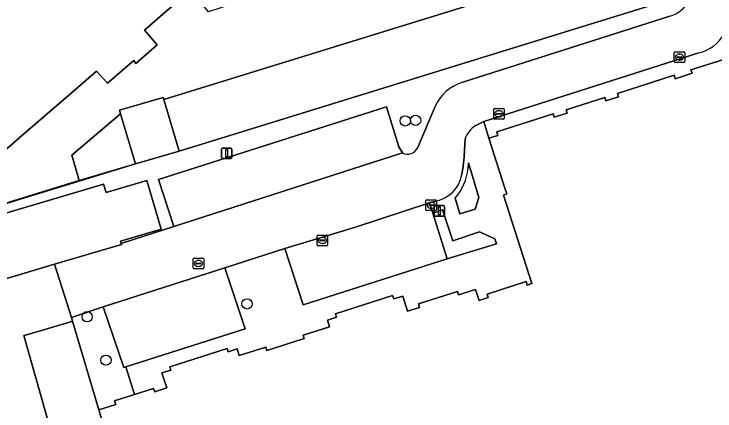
# Model space of a CAD drawing. Extents: x 159716 to 160783, y 383290 to 384031.
# Drawn here: x 159916.3 to 159983, y 383620.7 to 383658.4 of the extents above; entities that cross this region are included whole.
import ezdxf

# ---------------------------------------------------------------- set-up
doc = ezdxf.new("R2010")
doc.units = 0
for name, color, linetype in [('IMGEO_Boom', 7, 'Continuous'), ('IMGEO_Groenvoorziening', 7, 'Continuous'), ('IMGEO_Hek', 7, 'Continuous'), ('IMGEO_Kolk', 7, 'Continuous'), ('IMGEO_Lichtmast', 7, 'Continuous'), ('IMGEO_Pand', 7, 'Continuous'), ('IMGEO_Parkeervlak_open', 7, 'Continuous'), ('IMGEO_Rijbaan_lokaal_open', 7, 'Continuous'), ('IMGEO_Rioolput', 7, 'Continuous'), ('IMGEO_Voetpad_open', 7, 'Continuous')]:
    doc.layers.add(name, color=color, linetype=linetype)

msp = doc.modelspace()

# ---------------------------------------------------------------- linework, layer by layer
at = {"layer": 'IMGEO_Boom'}
for centre in [(159953.543, 383648.276), (159954.524, 383648.327), (159938.499, 383630.871), (159923.301, 383629.654), (159925.088, 383625.522)]:
    msp.add_circle(centre, 0.489, dxfattribs=at)
at = {"layer": 'IMGEO_Groenvoorziening'}
for points in [[(159984.513, 383668.305), (159979.602, 383660.119), (159979.124, 383659.971), (159932.033, 383645.41), (159927.901, 383644.185), (159922.543, 383642.597), (159904.273, 383636.97), (159900.553, 383635.781), (159897.181, 383634.886), (159894.592, 383634.158), (159892.998, 383633.71), (159893.313, 383632.369), (159893.909, 383632.552), (159910.734, 383637.727), (159910.636, 383638.057), (159924.854, 383642.272), (159925.092, 383641.47), (159928.97, 383642.619)], [(159959.008, 383651.945), (159978.709, 383658.223)], [(159928.97, 383642.619), (159930.342, 383637.992), (159926.464, 383636.842), (159926.534, 383636.604), (159931.542, 383638.219), (159930.098, 383642.69), (159951.762, 383649.6), (159952.92, 383645.804), (159953.28, 383645.229)], [(159954.708, 383645.689), (159956.346, 383649.567)], [(159958.3, 383640.925), (159958.741, 383639.442), (159960.175, 383639.869), (159960.546, 383640.985), (159959.563, 383644.29), (159959.523, 383643.769)]]:
    msp.add_lwpolyline(points, dxfattribs=at)
for points in [[(159956.156, 383639.515), (159957.511, 383635.142), (159962.209, 383636.598), (159962.071, 383637.043), (159960.586, 383637.71), (159958.079, 383636.868), (159957.093, 383639.805)], [(159924.83, 383630.583), (159921.797, 383629.593), (159921.913, 383629.231), (159921.915, 383629.225), (159924.395, 383620.801), (159926.014, 383621.319), (159925.909, 383621.642), (159927.814, 383622.253), (159926.971, 383624.89), (159926.792, 383624.833)]]:
    msp.add_lwpolyline(points, close=True, dxfattribs=at)
for centre, radius, start, end in [((159977.727, 383661.263), 3.195, 287.89708, 330.25211), ((159960.19, 383647.943), 4.173, 106.4571, 157.09258), ((159953.764, 383646.173), 1.061, 242.8583, 332.8522), ((159954.241, 383644.356), 5.315, 319.79838, 353.66349)]:
    msp.add_arc(centre, radius, start, end, dxfattribs=at)
at = {"layer": 'IMGEO_Hek'}
msp.add_lwpolyline([(159903.808, 383638.662), (159904.273, 383636.97), (159927.901, 383644.185)], dxfattribs=at)
at = {"layer": 'IMGEO_Kolk'}
for p, q in [((159979.108, 383653.912), (159979.108, 383654.764)), ((159979.183, 383654.838), (159980.035, 383654.838)), ((159979.41, 383654.381), (159979.808, 383654.381)), ((159979.596, 383654.618), (159979.621, 383654.618)), ((159980.109, 383654.764), (159980.109, 383653.912)), ((159980.035, 383653.838), (159979.183, 383653.838)), ((159979.367, 383654.332), (159979.367, 383654.344)), ((159979.805, 383654.295), (159979.407, 383654.295)), ((159979.619, 383654.058), (159979.594, 383654.058)), ((159979.851, 383654.344), (159979.851, 383654.332)), ((159961.951, 383648.52), (159961.951, 383649.372)), ((159962.026, 383649.446), (159962.878, 383649.446)), ((159962.439, 383649.226), (159962.464, 383649.226)), ((159962.952, 383649.372), (159962.952, 383648.52)), ((159962.878, 383648.446), (159962.026, 383648.446)), ((159962.21, 383648.94), (159962.21, 383648.952)), ((159962.648, 383648.903), (159962.25, 383648.903)), ((159962.253, 383648.989), (159962.651, 383648.989)), ((159962.462, 383648.666), (159962.437, 383648.666)), ((159962.694, 383648.952), (159962.694, 383648.94)), ((159955.511, 383639.831), (159955.511, 383640.683)), ((159955.586, 383640.757), (159956.438, 383640.757)), ((159955.999, 383640.537), (159956.024, 383640.537)), ((159956.512, 383640.683), (159956.512, 383639.831)), ((159956.438, 383639.757), (159955.586, 383639.757)), ((159955.77, 383640.251), (159955.77, 383640.263)), ((159956.208, 383640.214), (159955.81, 383640.214)), ((159955.813, 383640.3), (159956.211, 383640.3)), ((159956.022, 383639.977), (159955.997, 383639.977)), ((159956.254, 383640.263), (159956.254, 383640.251)), ((159945.158, 383636.479), (159945.158, 383637.331)), ((159945.233, 383637.405), (159946.085, 383637.405)), ((159945.646, 383637.185), (159945.671, 383637.185)), ((159946.159, 383637.331), (159946.159, 383636.479)), ((159946.085, 383636.405), (159945.233, 383636.405)), ((159945.417, 383636.899), (159945.417, 383636.911)), ((159945.855, 383636.862), (159945.457, 383636.862)), ((159945.46, 383636.948), (159945.858, 383636.948)), ((159945.669, 383636.625), (159945.644, 383636.625)), ((159945.901, 383636.911), (159945.901, 383636.899))]:
    msp.add_line(p, q, dxfattribs=at)
for points in [[(159979.108, 383653.912), (159979.108, 383654.764)], [(159979.183, 383654.838), (159980.035, 383654.838)], [(159980.109, 383654.764), (159980.109, 383653.912)], [(159980.035, 383653.838), (159979.183, 383653.838)], [(159961.951, 383648.52), (159961.951, 383649.372)], [(159962.026, 383649.446), (159962.878, 383649.446)], [(159962.952, 383649.372), (159962.952, 383648.52)], [(159962.878, 383648.446), (159962.026, 383648.446)], [(159955.511, 383639.831), (159955.511, 383640.683)], [(159955.586, 383640.757), (159956.438, 383640.757)], [(159956.512, 383640.683), (159956.512, 383639.831)], [(159956.438, 383639.757), (159955.586, 383639.757)], [(159945.158, 383636.479), (159945.158, 383637.331)], [(159945.233, 383637.405), (159946.085, 383637.405)], [(159946.159, 383637.331), (159946.159, 383636.479)], [(159946.085, 383636.405), (159945.233, 383636.405)]]:
    msp.add_lwpolyline(points, dxfattribs=at)
for centre, radius, start, end in [((159979.185, 383654.762), 0.0765, 91.55205, 178.44795), ((159979.185, 383654.762), 0.0765, 91.55205, 178.44795), ((159979.407, 383654.341), 0.0403, 85.87752, 175.75265), ((159979.812, 383654.343), 0.0386, 1.73085, 96.63898), ((159980.033, 383654.762), 0.0765, 1.55205, 88.44795), ((159980.033, 383654.762), 0.0765, 1.55205, 88.44795), ((159979.185, 383653.914), 0.0765, 181.55205, 268.44795), ((159979.185, 383653.914), 0.0765, 181.55205, 268.44795), ((159979.404, 383654.331), 0.0366, 178.93798, 274.71019), ((159979.808, 383654.338), 0.043, 264.86636, 352.45326), ((159980.033, 383653.914), 0.0765, 271.55205, 358.44795), ((159980.033, 383653.914), 0.0765, 271.55205, 358.44795), ((159962.028, 383649.37), 0.0765, 91.55205, 178.44795), ((159962.028, 383649.37), 0.0765, 91.55205, 178.44795), ((159962.876, 383649.37), 0.0765, 1.55205, 88.44795), ((159962.876, 383649.37), 0.0765, 1.55205, 88.44795), ((159962.028, 383648.522), 0.0765, 181.55205, 268.44795), ((159962.028, 383648.522), 0.0765, 181.55205, 268.44795), ((159962.25, 383648.949), 0.0403, 85.87752, 175.75265), ((159962.247, 383648.939), 0.0366, 178.93798, 274.71019), ((159962.651, 383648.946), 0.043, 264.86636, 352.45326), ((159962.655, 383648.951), 0.0386, 1.73085, 96.63898), ((159962.876, 383648.522), 0.0765, 271.55205, 358.44795), ((159962.876, 383648.522), 0.0765, 271.55205, 358.44795), ((159955.588, 383640.681), 0.0765, 91.55205, 178.44795), ((159955.588, 383640.681), 0.0765, 91.55205, 178.44795), ((159956.436, 383640.681), 0.0765, 1.55205, 88.44795), ((159956.436, 383640.681), 0.0765, 1.55205, 88.44795), ((159955.588, 383639.833), 0.0765, 181.55205, 268.44795), ((159955.588, 383639.833), 0.0765, 181.55205, 268.44795), ((159955.81, 383640.26), 0.0403, 85.87752, 175.75265), ((159955.807, 383640.25), 0.0366, 178.93798, 274.71019), ((159956.211, 383640.257), 0.043, 264.86636, 352.45326), ((159956.215, 383640.262), 0.0386, 1.73085, 96.63898), ((159956.436, 383639.833), 0.0765, 271.55205, 358.44795), ((159956.436, 383639.833), 0.0765, 271.55205, 358.44795), ((159945.235, 383637.329), 0.0765, 91.55205, 178.44795), ((159945.235, 383637.329), 0.0765, 91.55205, 178.44795), ((159946.083, 383637.329), 0.0765, 1.55205, 88.44795), ((159946.083, 383637.329), 0.0765, 1.55205, 88.44795), ((159945.235, 383636.481), 0.0765, 181.55205, 268.44795), ((159945.235, 383636.481), 0.0765, 181.55205, 268.44795), ((159945.457, 383636.908), 0.0403, 85.87752, 175.75265), ((159945.454, 383636.898), 0.0366, 178.93798, 274.71019), ((159945.858, 383636.905), 0.043, 264.86636, 352.45326), ((159945.862, 383636.91), 0.0386, 1.73085, 96.63898), ((159946.083, 383636.481), 0.0765, 271.55205, 358.44795), ((159946.083, 383636.481), 0.0765, 271.55205, 358.44795)]:
    msp.add_arc(centre, radius, start, end, dxfattribs=at)
for centre, major_axis, ratio, start_param, end_param in [((159979.595, 383654.338), (-0.387, 0.002), 0.722429, 4.712389, 7.853982), ((159979.62, 383654.338), (-0.39, 0.002), 0.717154, 1.570796, 4.712389), ((159962.438, 383648.946), (-0.387, 0.002), 0.722429, 4.712389, 7.853982), ((159962.463, 383648.946), (-0.39, 0.002), 0.717154, 1.570796, 4.712389), ((159955.998, 383640.257), (-0.387, 0.002), 0.722429, 4.712389, 7.853982), ((159956.023, 383640.257), (-0.39, 0.002), 0.717154, 1.570796, 4.712389), ((159945.645, 383636.905), (-0.387, 0.002), 0.722429, 4.712389, 7.853982), ((159945.67, 383636.905), (-0.39, 0.002), 0.717154, 1.570796, 4.712389)]:
    msp.add_ellipse(centre, major_axis=major_axis, ratio=ratio, start_param=start_param, end_param=end_param, dxfattribs=at)
at = {"layer": 'IMGEO_Lichtmast'}
for p, q in [((159936.074, 383644.793), (159936.074, 383645.593)), ((159936.074, 383645.593), (159936.074, 383644.793)), ((159936.174, 383645.693), (159936.964, 383645.693)), ((159936.964, 383645.693), (159936.174, 383645.693)), ((159937.064, 383645.593), (159937.064, 383644.793)), ((159937.064, 383644.793), (159937.064, 383645.593)), ((159936.964, 383644.693), (159936.174, 383644.693)), ((159936.174, 383644.693), (159936.964, 383644.693)), ((159956.285, 383639.327), (159956.285, 383640.127)), ((159956.285, 383640.127), (159956.285, 383639.327)), ((159956.385, 383640.227), (159957.175, 383640.227)), ((159957.175, 383640.227), (159956.385, 383640.227)), ((159957.275, 383640.127), (159957.275, 383639.327)), ((159957.275, 383639.327), (159957.275, 383640.127)), ((159957.175, 383639.227), (159956.385, 383639.227)), ((159956.385, 383639.227), (159957.175, 383639.227))]:
    msp.add_line(p, q, dxfattribs=at)
for points in [[(159936.494, 383645.568), (159936.644, 383645.568), (159936.644, 383644.818), (159936.494, 383644.818), (159936.494, 383645.568)], [(159956.705, 383640.102), (159956.855, 383640.102), (159956.855, 383639.352), (159956.705, 383639.352), (159956.705, 383640.102)]]:
    msp.add_lwpolyline(points, dxfattribs=at)
for centre, start, end in [((159936.174, 383645.593), 90, 180), ((159936.174, 383645.593), 90, 180), ((159936.964, 383645.593), 0, 90), ((159936.964, 383645.593), 360, 90), ((159936.174, 383644.793), 180, 270), ((159936.174, 383644.793), 180, 270), ((159936.964, 383644.793), 270, 0), ((159936.964, 383644.793), 270, 0), ((159956.385, 383640.127), 90, 180), ((159956.385, 383640.127), 90, 180), ((159957.175, 383640.127), 0, 90), ((159957.175, 383640.127), 360, 90), ((159956.385, 383639.327), 180, 270), ((159956.385, 383639.327), 180, 270), ((159957.175, 383639.327), 270, 0), ((159957.175, 383639.327), 270, 0)]:
    msp.add_arc(centre, 0.1, start, end, dxfattribs=at)
at = {"layer": 'IMGEO_Pand'}
for points in [[(159921.738, 383650.872), (159924.196, 383652.991), (159925.242, 383651.86), (159927.747, 383654.002), (159927.937, 383653.745), (159929.967, 383655.515), (159928.75, 383656.911), (159930.75, 383658.654), (159933.112, 383660.677), (159924.039, 383671.703), (159896.105, 383647.633), (159903.808, 383638.662), (159905.987, 383640.536), (159907.807, 383642.101), (159908.776, 383640.972), (159909.393, 383640.252), (159912.033, 383642.515), (159913.041, 383641.356), (159915.553, 383643.507), (159914.578, 383644.701), (159917.025, 383646.81)], [(159930.577, 383650.322), (159930.523, 383650.505), (159926.39, 383649.28), (159926.486, 383648.957), (159927.901, 383644.185), (159932.033, 383645.41)], [(159926.486, 383648.957), (159921.83, 383645.004), (159922.543, 383642.597), (159927.901, 383644.185)], [(159928.97, 383642.619), (159925.092, 383641.47), (159924.854, 383642.272), (159910.636, 383638.057), (159910.734, 383637.727), (159912.128, 383633.029), (159912.339, 383632.316), (159920.184, 383634.642), (159926.556, 383636.531), (159926.534, 383636.604), (159926.464, 383636.842), (159930.342, 383637.992)]]:
    msp.add_lwpolyline(points, close=True, dxfattribs=at)
msp.add_lwpolyline([(159984.414, 383654.315), (159980.699, 383653.124), (159980.803, 383652.801), (159979.192, 383652.287), (159979.09, 383652.611), (159973.725, 383650.893), (159973.829, 383650.57), (159972.619, 383650.183), (159972.516, 383650.507), (159968.831, 383649.337), (159968.935, 383649.008), (159967.709, 383648.619), (159967.605, 383648.949), (159962.241, 383647.224), (159962.346, 383646.901), (159961.49, 383646.626), (159963.021, 383641.867), (159963.196, 383641.324), (159962.873, 383641.22), (159965.58, 383632.805), (159965.133, 383632.662), (159965.029, 383632.987), (159961.316, 383631.796), (159961.421, 383631.473), (159960.564, 383631.199), (159960.229, 383632.247), (159958.611, 383631.729), (159958.507, 383632.053), (159954.795, 383630.863), (159954.9, 383630.54), (159953.757, 383630.174), (159953.297, 383631.612), (159952.441, 383631.338), (159952.337, 383631.662), (159946.9, 383629.919), (159947.005, 383629.596), (159946.149, 383629.322), (159946.348, 383628.704), (159943.834, 383627.898), (159943.939, 383627.575), (159940.379, 383626.434), (159940.275, 383626.758), (159937.761, 383625.952), (159937.557, 383626.591), (159936.701, 383626.316), (159936.597, 383626.641), (159931.16, 383624.899), (159931.265, 383624.576), (159930.409, 383624.302), (159930.867, 383622.874), (159929.725, 383622.508), (159929.621, 383622.832), (159927.814, 383622.253), (159925.909, 383621.642), (159926.014, 383621.319), (159924.395, 383620.801), (159924.731, 383619.753)], dxfattribs=at)
at = {"layer": 'IMGEO_Parkeervlak_open'}
for points in [[(159932.033, 383645.41), (159979.124, 383659.971), (159977.611, 383664.866), (159930.577, 383650.322)], [(159953.28, 383645.229), (159952.92, 383645.804), (159951.762, 383649.6), (159930.098, 383642.69), (159931.542, 383638.219)], [(159956.156, 383639.515), (159955.859, 383640.474), (159948.801, 383638.159), (159942.1, 383636.149), (159943.826, 383630.783), (159957.511, 383635.142)], [(159936.387, 383634.308), (159924.83, 383630.583), (159926.792, 383624.833), (159926.971, 383624.89), (159938.311, 383628.515)], [(159921.915, 383629.225), (159921.525, 383629.111), (159917.645, 383627.968), (159917.276, 383627.86), (159919.921, 383618.571), (159920.058, 383618.607), (159923.771, 383619.803), (159923.875, 383619.479), (159924.731, 383619.753), (159924.395, 383620.801)]]:
    msp.add_lwpolyline(points, close=True, dxfattribs=at)
at = {"layer": 'IMGEO_Rijbaan_lokaal_open'}
for points in [[(159974.595, 383676.679), (159975.75, 383674.621), (159975.65, 383674.566), (159976.76, 383672.617), (159972.128, 383669.993), (159972.196, 383669.805), (159968.311, 383668.717), (159941.932, 383660.938), (159936.11, 383659.063), (159934.836, 383658.653), (159934.397, 383659.175), (159933.112, 383660.677), (159930.75, 383658.654), (159928.75, 383656.911), (159929.967, 383655.515), (159927.937, 383653.745), (159927.747, 383654.002), (159925.242, 383651.86), (159924.196, 383652.991), (159921.738, 383650.872), (159917.025, 383646.81), (159914.578, 383644.701)], [(159904.273, 383636.97), (159922.543, 383642.597), (159921.83, 383645.004), (159926.486, 383648.957), (159926.39, 383649.28), (159930.523, 383650.505), (159930.577, 383650.322), (159977.611, 383664.866), (159979.124, 383659.971), (159979.602, 383660.119), (159984.513, 383668.305)], [(159978.709, 383658.223), (159959.008, 383651.945)], [(159960.196, 383647.8), (159961.017, 383648.204), (159981.449, 383654.748)], [(159956.346, 383649.567), (159954.708, 383645.689)], [(159958.926, 383643.164), (159959.044, 383643.982), (159959.139, 383644.818), (159959.182, 383645.498), (159959.249, 383646.56)], [(159953.28, 383645.229), (159931.542, 383638.219), (159926.534, 383636.604), (159926.556, 383636.531), (159920.184, 383634.642), (159921.797, 383629.593), (159924.83, 383630.583), (159936.387, 383634.308), (159942.1, 383636.149), (159948.801, 383638.159), (159955.859, 383640.474), (159956.318, 383640.615)], [(159919.921, 383618.571), (159917.276, 383627.86), (159917.645, 383627.968), (159921.525, 383629.111), (159921.915, 383629.225), (159921.913, 383629.231), (159921.797, 383629.593), (159920.184, 383634.642), (159912.339, 383632.316)]]:
    msp.add_lwpolyline(points, dxfattribs=at)
for centre, radius, start, end in [((159977.727, 383661.263), 3.195, 287.89708, 330.25211), ((159980.541, 383658.504), 3.865, 283.58553, 329.11987), ((159960.19, 383647.943), 4.173, 106.4571, 157.09258), ((159961.293, 383645.981), 2.124, 121.08627, 164.17508), ((159953.764, 383646.173), 1.061, 242.8583, 332.8522), ((159955.815, 383643.738), 3.163, 279.14783, 349.54121)]:
    msp.add_arc(centre, radius, start, end, dxfattribs=at)
at = {"layer": 'IMGEO_Rioolput'}
for p, q in [((159933.384, 383634.29), (159933.384, 383635.142)), ((159933.459, 383635.216), (159934.311, 383635.216)), ((159934.385, 383635.142), (159934.385, 383634.29)), ((159933.643, 383634.71), (159933.643, 383634.722)), ((159934.081, 383634.673), (159933.683, 383634.673)), ((159933.686, 383634.759), (159934.084, 383634.759)), ((159933.895, 383634.436), (159933.87, 383634.436)), ((159933.872, 383634.996), (159933.897, 383634.996)), ((159934.127, 383634.722), (159934.127, 383634.71)), ((159934.311, 383634.216), (159933.459, 383634.216))]:
    msp.add_line(p, q, dxfattribs=at)
for points in [[(159933.384, 383634.29), (159933.384, 383635.142)], [(159933.459, 383635.216), (159934.311, 383635.216)], [(159934.385, 383635.142), (159934.385, 383634.29)], [(159934.311, 383634.216), (159933.459, 383634.216)]]:
    msp.add_lwpolyline(points, dxfattribs=at)
for centre, radius, start, end in [((159933.461, 383635.14), 0.0765, 91.55205, 178.44795), ((159933.461, 383635.14), 0.0765, 91.55205, 178.44795), ((159934.309, 383635.14), 0.0765, 1.55205, 88.44795), ((159934.309, 383635.14), 0.0765, 1.55205, 88.44795), ((159933.683, 383634.719), 0.0403, 85.87752, 175.75265), ((159933.68, 383634.709), 0.0366, 178.93798, 274.71019), ((159934.084, 383634.716), 0.043, 264.86636, 352.45326), ((159934.088, 383634.721), 0.0386, 1.73085, 96.63898), ((159933.461, 383634.292), 0.0765, 181.55205, 268.44795), ((159933.461, 383634.292), 0.0765, 181.55205, 268.44795), ((159934.309, 383634.292), 0.0765, 271.55205, 358.44795), ((159934.309, 383634.292), 0.0765, 271.55205, 358.44795)]:
    msp.add_arc(centre, radius, start, end, dxfattribs=at)
for centre, major_axis, ratio, start_param, end_param in [((159933.871, 383634.716), (-0.387, 0.002), 0.722429, 4.712389, 7.853982), ((159933.896, 383634.716), (-0.39, 0.002), 0.717154, 1.570796, 4.712389)]:
    msp.add_ellipse(centre, major_axis=major_axis, ratio=ratio, start_param=start_param, end_param=end_param, dxfattribs=at)
at = {"layer": 'IMGEO_Voetpad_open'}
for points in [[(159981.449, 383654.748), (159961.017, 383648.204), (159961.49, 383646.626), (159962.346, 383646.901), (159962.241, 383647.224), (159967.605, 383648.949), (159967.709, 383648.619), (159968.935, 383649.008), (159968.831, 383649.337), (159972.516, 383650.507), (159972.619, 383650.183), (159973.829, 383650.57), (159973.725, 383650.893), (159979.09, 383652.611), (159979.192, 383652.287), (159980.803, 383652.801), (159980.699, 383653.124), (159984.414, 383654.315)], [(159952.337, 383631.662), (159952.441, 383631.338), (159953.297, 383631.612), (159953.757, 383630.174), (159954.9, 383630.54), (159954.795, 383630.863), (159958.507, 383632.053), (159958.611, 383631.729), (159960.229, 383632.247), (159960.564, 383631.199), (159961.421, 383631.473), (159961.316, 383631.796), (159965.029, 383632.987), (159965.133, 383632.662), (159965.58, 383632.805), (159962.873, 383641.22), (159963.196, 383641.324), (159963.021, 383641.867), (159961.49, 383646.626), (159961.017, 383648.204), (159960.196, 383647.8)], [(159959.249, 383646.56), (159959.182, 383645.498), (159959.139, 383644.818), (159959.044, 383643.982), (159958.926, 383643.164)], [(159959.523, 383643.769), (159959.563, 383644.29), (159960.546, 383640.985), (159960.175, 383639.869), (159958.741, 383639.442), (159958.3, 383640.925)], [(159956.318, 383640.615), (159955.859, 383640.474), (159956.156, 383639.515), (159957.093, 383639.805), (159958.079, 383636.868), (159960.586, 383637.71), (159962.071, 383637.043), (159962.209, 383636.598), (159957.511, 383635.142), (159943.826, 383630.783), (159942.1, 383636.149), (159936.387, 383634.308), (159938.311, 383628.515), (159926.971, 383624.89), (159927.814, 383622.253), (159929.621, 383622.832), (159929.725, 383622.508), (159930.867, 383622.874), (159930.409, 383624.302), (159931.265, 383624.576), (159931.16, 383624.899), (159936.597, 383626.641), (159936.701, 383626.316), (159937.557, 383626.591), (159937.761, 383625.952), (159940.275, 383626.758), (159940.379, 383626.434), (159943.939, 383627.575), (159943.834, 383627.898), (159946.348, 383628.704), (159946.149, 383629.322), (159947.005, 383629.596), (159946.9, 383629.919), (159952.337, 383631.662)]]:
    msp.add_lwpolyline(points, dxfattribs=at)
for centre, radius, start, end in [((159980.541, 383658.504), 3.865, 283.58553, 329.11987), ((159961.293, 383645.981), 2.124, 121.08627, 164.17508), ((159954.241, 383644.356), 5.315, 319.79838, 353.66349), ((159955.815, 383643.738), 3.163, 279.14783, 349.54121)]:
    msp.add_arc(centre, radius, start, end, dxfattribs=at)

doc.saveas('drawing.dxf')
